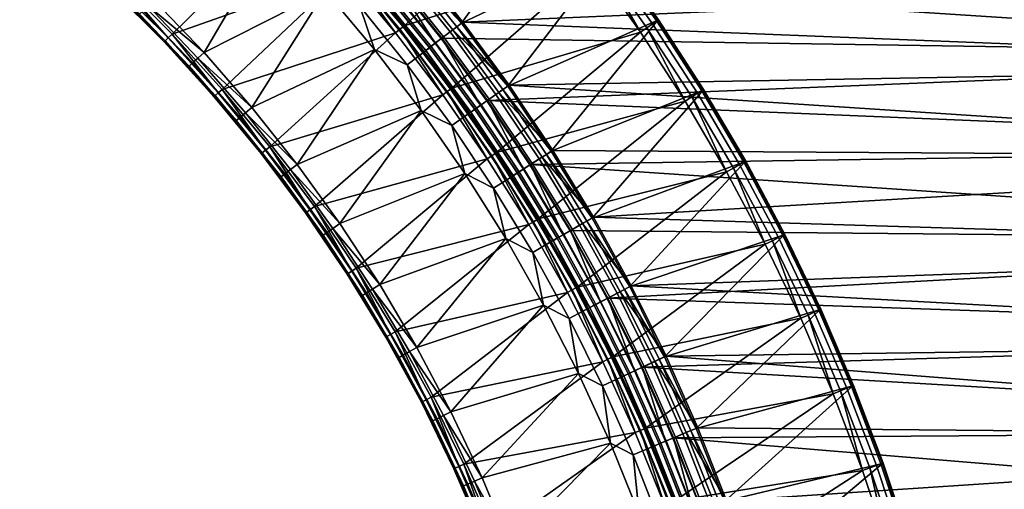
# Model space of a CAD drawing. Header units: inches. Extents: x 0 to 63.6, y -63.6 to 0.
# Tile 334 of 475: x 22.5 to 44.9, y -49.2 to -38.5. Entities that reach past the tile are written whole.
import ezdxf

# ---------------------------------------------------------------- set-up
doc = ezdxf.new("R2010")
doc.units = ezdxf.units.IN
doc.header["$LTSCALE"] = 0.03937
doc.header["$MEASUREMENT"] = 0
for name, color, linetype in [('A-FURN-3-ST', 151, 'Continuous'), ('A-FURN-3-ST-BK', 151, 'Continuous'), ('A-FURN-3-ST-SEAM', 250, 'Continuous')]:
    doc.layers.add(name, color=color, linetype=linetype)

msp = doc.modelspace()

# ---------------------------------------------------------------- meshes
at = {"layer": 'A-FURN-3-ST'}
mesh = msp.add_polyface(dxfattribs=at)
corners = [(34.111, -41.826, 5), (33.95, -41.929, 5.038), (33.135, -40.37, 5), (32.979, -40.48, 5.038), (32.097, -38.958, 5), (31.946, -39.075, 5.038), (30.999, -37.592, 5), (30.852, -37.715, 5.038), (29.843, -36.275, 5), (30.101, -37.313, 5.5), (30.645, -37.889, 5.309), (31.243, -38.679, 5.5), (31.731, -39.24, 5.309), (32.323, -40.094, 5.5), (32.757, -40.636, 5.309), (33.339, -41.556, 5.5), (33.722, -42.075, 5.309), (33.813, -42.016, 5.146), (32.846, -40.573, 5.146), (31.817, -39.174, 5.146), (30.728, -37.82, 5.146), (34.289, -43.062, 16.9), (33.339, -41.556, 16.9), (32.323, -40.094, 16.9), (31.243, -38.679, 16.9), (30.101, -37.313, 16.9), (34.377, -41.657, 17.963), (34.617, -41.504, 18), (33.394, -40.19, 17.963), (33.627, -40.026, 18), (32.348, -38.766, 17.963), (32.573, -38.593, 18), (31.241, -37.39, 17.963), (31.459, -37.206, 18), (30.075, -36.062, 17.963), (30.285, -35.87, 18), (29.88, -36.241, 17.853), (31.038, -37.56, 17.853), (32.137, -38.928, 17.853), (33.177, -40.342, 17.853), (34.154, -41.8, 17.853), (29.712, -36.395, 17.678), (30.863, -37.707, 17.678), (31.957, -39.067, 17.678), (32.99, -40.473, 17.678), (33.962, -41.923, 17.678), (30.645, -37.89, 17.185), (31.731, -39.24, 17.185), (32.757, -40.637, 17.185), (33.722, -42.076, 17.185), (33.815, -42.017, 17.45), (32.847, -40.574, 17.45), (31.818, -39.173, 17.45), (30.729, -37.819, 17.45), (56.841, -37.556, 18), (45.765, -21.016, 18), (29.055, -34.585, 18), (58.285, -39.362, 5), (57.387, -37.307, 5), (56.415, -35.286, 5), (28.63, -35.009, 5), (43.033, -17.436, 5), (27.365, -33.797, 5)]
mesh.append_faces([[corners[k] for k in face] for face in [(0, 1, 2), (2, 1, 3), (2, 3, 4), (4, 3, 5), (4, 5, 6), (6, 5, 7), (6, 7, 8), (9, 10, 11), (11, 10, 12), (11, 12, 13), (13, 12, 14), (13, 14, 15), (15, 14, 16), (17, 16, 14, 18), (18, 14, 12, 19), (19, 12, 10, 20), (1, 17, 18, 3), (3, 18, 19, 5), (5, 19, 20, 7), (15, 21, 22), (15, 22, 13), (13, 22, 23), (13, 23, 11), (11, 23, 24), (11, 24, 9), (9, 24, 25), (26, 27, 28), (28, 27, 29), (28, 29, 30), (30, 29, 31), (30, 31, 32), (32, 31, 33), (32, 33, 34), (34, 33, 35), (34, 36, 37, 32), (32, 37, 38, 30), (30, 38, 39, 28), (28, 39, 40, 26), (36, 41, 42, 37), (37, 42, 43, 38), (38, 43, 44, 39), (39, 44, 45, 40), (46, 25, 24), (46, 24, 47), (47, 24, 23), (47, 23, 48), (48, 23, 22), (48, 22, 49), (50, 45, 44, 51), (51, 44, 43, 52), (52, 43, 42, 53), (49, 50, 51, 48), (48, 51, 52, 47), (47, 52, 53, 46), (31, 54, 33), (33, 54, 35), (35, 55, 56), (57, 4, 6), (58, 6, 8), (59, 8, 60), (61, 60, 62)]])
mesh = msp.add_polyface(dxfattribs=at)
corners = [(34.617, -41.504, 18), (58.549, -41.657, 18), (33.627, -40.026, 18), (57.731, -39.591, 18), (32.573, -38.593, 18), (56.841, -37.556, 18), (30.285, -35.87, 18), (55.879, -35.554, 18), (54.846, -33.588, 18), (53.744, -31.659, 18), (52.575, -29.771, 18), (51.339, -27.925, 18), (50.038, -26.125, 18), (48.675, -24.371, 18), (56.146, -33.679, 5.5), (55.778, -33.079, 5.309), (55.072, -31.747, 5.5), (54.657, -31.117, 5.309), (53.931, -29.854, 5.5), (53.468, -29.196, 5.309), (52.725, -28.002, 5.5), (55.683, -33.131, 5.146), (54.564, -31.172, 5.146), (53.377, -29.255, 5.146), (53.08, -29.446, 5), (51.989, -27.474, 5.038), (53.24, -29.343, 5.038), (54.26, -31.353, 5), (54.425, -31.255, 5.038), (55.373, -33.3, 5), (55.541, -33.208, 5.038), (56.146, -33.679, 16.9), (55.072, -31.747, 16.9), (53.931, -29.854, 16.9), (52.725, -28.002, 16.9), (56.133, -35.427, 17.963), (55.096, -33.451, 17.963), (53.989, -31.514, 17.963), (52.814, -29.617, 17.963), (51.573, -27.763, 17.963), (56.37, -35.308, 17.853), (55.329, -33.324, 17.853), (55.778, -33.078, 17.185), (54.658, -31.117, 17.185), (54.563, -31.173, 17.45), (55.682, -33.131, 17.45), (54.413, -31.262, 17.678), (55.529, -33.215, 17.678), (54.217, -31.378, 17.853), (53.468, -29.196, 17.185), (53.376, -29.255, 17.45), (53.229, -29.35, 17.678), (53.037, -29.473, 17.853), (51.791, -27.611, 17.853), (59.111, -41.447, 5), (33.135, -40.37, 5), (58.285, -39.362, 5), (32.097, -38.958, 5), (30.999, -37.592, 5), (57.387, -37.307, 5), (29.843, -36.275, 5), (56.415, -35.286, 5), (28.63, -35.009, 5), (51.832, -27.583, 5), (50.519, -25.765, 5)]
mesh.append_faces([[corners[k] for k in face] for face in [(0, 1, 2), (2, 1, 3), (2, 3, 4), (4, 3, 5), (6, 5, 7), (6, 7, 8), (8, 9, 6), (6, 9, 10), (6, 10, 11), (11, 12, 6), (6, 12, 13), (14, 15, 16), (16, 15, 17), (16, 17, 18), (18, 17, 19), (18, 19, 20), (15, 21, 22, 17), (17, 22, 23, 19), (24, 25, 26), (24, 26, 27), (27, 26, 28), (27, 28, 29), (29, 28, 30), (21, 30, 28, 22), (22, 28, 26, 23), (31, 16, 32), (32, 16, 18), (32, 18, 33), (33, 18, 20), (33, 20, 34), (7, 35, 36), (7, 36, 8), (8, 36, 37), (8, 37, 9), (9, 37, 38), (9, 38, 10), (10, 38, 39), (40, 41, 36, 35), (31, 32, 42), (42, 32, 43), (42, 43, 44, 45), (45, 44, 46, 47), (47, 46, 48, 41), (41, 48, 37, 36), (32, 33, 43), (43, 33, 49), (43, 49, 50, 44), (44, 50, 51, 46), (46, 51, 52, 48), (48, 52, 38, 37), (33, 34, 49), (52, 53, 39, 38), (54, 55, 56), (56, 55, 57), (56, 58, 59), (59, 60, 61), (61, 62, 29), (29, 62, 27), (27, 62, 24), (24, 62, 63), (63, 62, 64)]])
mesh = msp.add_polyface(dxfattribs=at)
corners = [(39.646, -52.844, 18), (61.874, -54.537, 18), (61.511, -52.345, 18), (39.142, -51.138, 18), (61.071, -50.168, 18), (38.564, -49.456, 18), (60.555, -48.008, 18), (37.914, -47.8, 18), (37.193, -46.174, 18), (59.961, -45.868, 18), (36.402, -44.58, 18), (59.292, -43.75, 18), (35.543, -43.023, 18), (58.549, -41.657, 18), (34.617, -41.504, 18), (60.478, -43.831, 5.5), (60.98, -45.568, 5.309), (60.3, -43.414, 5.309), (59.754, -41.743, 5.5), (59.543, -41.285, 5.309), (60.876, -45.598, 5.146), (60.197, -43.448, 5.146), (59.442, -41.323, 5.146), (59.111, -41.447, 5), (59.29, -41.38, 5.038), (59.862, -43.56, 5), (60.043, -43.499, 5.038), (60.537, -45.699, 5), (60.72, -45.644, 5.038), (61.136, -47.86, 5), (61.13, -45.943, 16.9), (60.478, -43.831, 16.9), (59.754, -41.743, 16.9), (60.83, -47.937, 17.963), (60.234, -45.787, 17.963), (59.562, -43.659, 17.963), (58.815, -41.557, 17.963), (61.087, -47.871, 17.853), (60.489, -45.712, 17.853), (60.981, -45.567, 17.185), (60.3, -43.413, 17.185), (60.196, -43.448, 17.45), (60.875, -45.598, 17.45), (60.03, -43.503, 17.678), (60.707, -45.648, 17.678), (59.814, -43.575, 17.853), (59.544, -41.285, 17.185), (59.441, -41.323, 17.45), (59.277, -41.384, 17.678), (59.064, -41.464, 17.853), (62.468, -54.451, 5), (39.066, -52.999, 5), (62.102, -52.239, 5), (38.569, -51.319, 5), (61.658, -50.041, 5), (38, -49.661, 5), (37.36, -48.029, 5), (36.649, -46.427, 5), (35.87, -44.857, 5), (35.023, -43.323, 5), (34.111, -41.826, 5), (33.135, -40.37, 5)]
mesh.append_faces([[corners[k] for k in face] for face in [(0, 1, 2), (0, 2, 3), (3, 2, 4), (3, 4, 5), (5, 4, 6), (5, 6, 7), (7, 6, 8), (8, 6, 9), (8, 9, 10), (10, 9, 11), (10, 11, 12), (12, 11, 13), (12, 13, 14), (15, 16, 17), (15, 17, 18), (18, 17, 19), (16, 20, 21, 17), (17, 21, 22, 19), (23, 24, 25), (25, 24, 26), (25, 26, 27), (27, 26, 28), (27, 28, 29), (20, 28, 26, 21), (21, 26, 24, 22), (30, 15, 31), (31, 15, 18), (31, 18, 32), (4, 33, 6), (6, 33, 34), (6, 34, 9), (9, 34, 35), (9, 35, 11), (11, 35, 36), (11, 36, 13), (37, 38, 34, 33), (39, 31, 40), (39, 40, 41, 42), (42, 41, 43, 44), (44, 43, 45, 38), (38, 45, 35, 34), (31, 32, 40), (40, 32, 46), (40, 46, 47, 41), (41, 47, 48, 43), (43, 48, 49, 45), (45, 49, 36, 35), (50, 51, 52), (52, 51, 53), (52, 53, 54), (54, 53, 55), (54, 55, 56), (54, 56, 29), (29, 56, 57), (29, 57, 27), (27, 57, 58), (27, 58, 25), (25, 58, 59), (25, 59, 60), (25, 60, 23), (23, 60, 61)]])
mesh = msp.add_polyface(dxfattribs=at)
corners = [(37.36, -48.029, 5), (37.183, -48.103, 5.038), (36.649, -46.427, 5), (36.476, -46.509, 5.038), (35.87, -44.857, 5), (35.7, -44.946, 5.038), (35.023, -43.323, 5), (34.858, -43.419, 5.038), (34.111, -41.826, 5), (33.95, -41.929, 5.038), (33.339, -41.556, 5.5), (33.722, -42.075, 5.309), (34.289, -43.062, 5.5), (34.624, -43.554, 5.309), (35.171, -44.609, 5.5), (35.46, -45.072, 5.309), (35.983, -46.193, 5.5), (36.231, -46.624, 5.309), (36.724, -47.812, 5.5), (37.033, -48.166, 5.146), (36.933, -48.208, 5.309), (36.329, -46.578, 5.146), (35.557, -45.021, 5.146), (34.717, -43.5, 5.146), (33.813, -42.016, 5.146), (36.724, -47.812, 16.9), (35.983, -46.193, 16.9), (35.171, -44.609, 16.9), (34.289, -43.062, 16.9), (37.651, -47.91, 17.963), (37.914, -47.8, 18), (36.935, -46.295, 17.963), (37.193, -46.174, 18), (36.15, -44.712, 17.963), (36.402, -44.58, 18), (35.297, -43.166, 17.963), (35.543, -43.023, 18), (34.377, -41.657, 17.963), (34.617, -41.504, 18), (34.154, -41.8, 17.853), (35.067, -43.299, 17.853), (35.915, -44.835, 17.853), (36.695, -46.408, 17.853), (37.406, -48.012, 17.853), (33.962, -41.923, 17.678), (34.87, -43.413, 17.678), (35.713, -44.941, 17.678), (36.489, -46.504, 17.678), (37.196, -48.1, 17.678), (33.722, -42.076, 17.185), (33.339, -41.556, 16.9), (34.624, -43.556, 17.185), (35.461, -45.073, 17.185), (36.231, -46.625, 17.185), (37.035, -48.167, 17.45), (36.33, -46.579, 17.45), (35.558, -45.022, 17.45), (34.719, -43.501, 17.45), (33.815, -42.017, 17.45), (36.933, -48.209, 17.185)]
mesh.append_faces([[corners[k] for k in face] for face in [(0, 1, 2), (2, 1, 3), (2, 3, 4), (4, 3, 5), (4, 5, 6), (6, 5, 7), (6, 7, 8), (8, 7, 9), (10, 11, 12), (12, 11, 13), (12, 13, 14), (14, 13, 15), (14, 15, 16), (16, 15, 17), (16, 17, 18), (19, 20, 17, 21), (21, 17, 15, 22), (22, 15, 13, 23), (23, 13, 11, 24), (1, 19, 21, 3), (3, 21, 22, 5), (5, 22, 23, 7), (7, 23, 24, 9), (18, 25, 16), (16, 25, 26), (16, 26, 14), (14, 26, 27), (14, 27, 12), (12, 27, 28), (12, 28, 10), (29, 30, 31), (31, 30, 32), (31, 32, 33), (33, 32, 34), (33, 34, 35), (35, 34, 36), (35, 36, 37), (37, 36, 38), (37, 39, 40, 35), (35, 40, 41, 33), (33, 41, 42, 31), (31, 42, 43, 29), (39, 44, 45, 40), (40, 45, 46, 41), (41, 46, 47, 42), (42, 47, 48, 43), (49, 50, 28), (49, 28, 51), (51, 28, 27), (51, 27, 52), (52, 27, 26), (52, 26, 53), (53, 26, 25), (54, 48, 47, 55), (55, 47, 46, 56), (56, 46, 45, 57), (57, 45, 44, 58), (59, 54, 55, 53), (53, 55, 56, 52), (52, 56, 57, 51), (51, 57, 58, 49)]])
mesh = msp.add_polyface(dxfattribs=at)
corners = [(39.066, -52.999, 5), (39.304, -54.742, 5.038), (38.882, -53.05, 5.038), (38.569, -51.319, 5), (38.387, -51.377, 5.038), (38, -49.661, 5), (37.82, -49.727, 5.038), (37.36, -48.029, 5), (37.183, -48.103, 5.038), (36.724, -47.812, 5.5), (36.231, -46.624, 5.309), (36.933, -48.208, 5.309), (37.392, -49.462, 5.5), (37.567, -49.82, 5.309), (37.986, -51.14, 5.5), (38.129, -51.459, 5.309), (38.505, -52.844, 5.5), (38.621, -53.121, 5.309), (38.947, -54.568, 5.5), (39.146, -54.778, 5.146), (39.04, -54.802, 5.309), (38.725, -53.092, 5.146), (38.233, -51.426, 5.146), (37.668, -49.783, 5.146), (37.033, -48.166, 5.146), (38.947, -54.568, 16.9), (38.505, -52.844, 16.9), (37.986, -51.14, 16.9), (37.392, -49.462, 16.9), (36.724, -47.812, 16.9), (39.371, -52.919, 17.963), (40.076, -54.57, 18), (39.646, -52.844, 18), (38.87, -51.225, 17.963), (39.142, -51.138, 18), (38.297, -49.554, 17.963), (38.564, -49.456, 18), (37.651, -47.91, 17.963), (37.914, -47.8, 18), (37.406, -48.012, 17.853), (38.048, -49.646, 17.853), (38.618, -51.305, 17.853), (39.115, -52.988, 17.853), (39.54, -54.691, 17.853), (39.798, -54.633, 17.963), (37.196, -48.1, 17.678), (37.834, -49.724, 17.678), (38.401, -51.375, 17.678), (38.896, -53.048, 17.678), (39.318, -54.742, 17.678), (36.231, -46.625, 17.185), (36.933, -48.209, 17.185), (37.567, -49.822, 17.185), (38.129, -51.461, 17.185), (38.621, -53.123, 17.185), (39.147, -54.78, 17.45), (38.727, -53.094, 17.45), (38.234, -51.428, 17.45), (37.67, -49.785, 17.45), (37.035, -48.167, 17.45), (39.04, -54.805, 17.185)]
mesh.append_faces([[corners[k] for k in face] for face in [(0, 1, 2), (0, 2, 3), (3, 2, 4), (3, 4, 5), (5, 4, 6), (5, 6, 7), (7, 6, 8), (9, 10, 11), (9, 11, 12), (12, 11, 13), (12, 13, 14), (14, 13, 15), (14, 15, 16), (16, 15, 17), (16, 17, 18), (19, 20, 17, 21), (21, 17, 15, 22), (22, 15, 13, 23), (23, 13, 11, 24), (1, 19, 21, 2), (2, 21, 22, 4), (4, 22, 23, 6), (6, 23, 24, 8), (16, 25, 26), (16, 26, 14), (14, 26, 27), (14, 27, 12), (12, 27, 28), (12, 28, 9), (9, 28, 29), (30, 31, 32), (30, 32, 33), (33, 32, 34), (33, 34, 35), (35, 34, 36), (35, 36, 37), (37, 36, 38), (37, 39, 40, 35), (35, 40, 41, 33), (33, 41, 42, 30), (30, 42, 43, 44), (39, 45, 46, 40), (40, 46, 47, 41), (41, 47, 48, 42), (42, 48, 49, 43), (50, 29, 51), (51, 29, 28), (51, 28, 52), (52, 28, 27), (52, 27, 53), (53, 27, 26), (53, 26, 54), (54, 26, 25), (55, 49, 48, 56), (56, 48, 47, 57), (57, 47, 46, 58), (58, 46, 45, 59), (60, 55, 56, 54), (54, 56, 57, 53), (53, 57, 58, 52), (52, 58, 59, 51)]])
at = {"layer": 'A-FURN-3-ST-BK'}
mesh = msp.add_polyface(dxfattribs=at)
corners = [(28.719, -36.172, 5), (25.969, -38.867, 5), (24.772, -37.67, 5), (27.468, -34.921, 5), (26.162, -33.727, 5), (23.52, -36.531, 5), (25.879, -38.954, 5.033), (24.686, -37.761, 5.033), (23.438, -36.625, 5.033), (25.813, -39.017, 5.125), (24.623, -37.827, 5.125), (23.378, -36.694, 5.125), (25.788, -39.04, 5.25), (24.6, -37.851, 5.25), (23.356, -36.72, 5.25), (25.419, -38.22, 32.962), (26.698, -39.282, 33), (25.555, -38.085, 33), (24.229, -37.083, 32.962), (24.358, -36.942, 33), (22.988, -36.002, 32.962), (22.884, -36.127, 32.854), (24.12, -37.203, 32.854), (25.305, -38.335, 32.854), (24.047, -37.283, 32.691), (25.228, -38.412, 32.691), (23.356, -36.72, 32.5), (24.6, -37.851, 32.5), (25.788, -39.04, 32.5), (29.452, -37.88, 33), (28.276, -36.595, 33), (27.045, -35.363, 33), (25.76, -34.188, 33), (23.11, -35.855, 33), (27.927, -35.712, 32.966)]
mesh.append_faces([[corners[k] for k in face] for face in [(0, 1, 2), (0, 2, 3), (4, 2, 5), (1, 6, 2), (2, 6, 7), (2, 7, 5), (5, 7, 8), (6, 9, 10, 7), (7, 10, 11, 8), (9, 12, 10), (10, 12, 13), (10, 13, 11), (11, 13, 14), (15, 16, 17), (15, 17, 18), (18, 17, 19), (18, 19, 20), (20, 21, 22, 18), (18, 22, 23, 15), (22, 24, 25, 23), (24, 26, 27), (24, 27, 25), (25, 27, 28), (16, 29, 30), (16, 30, 17), (17, 30, 31), (17, 31, 19), (19, 31, 32), (19, 32, 33), (30, 34, 31), (13, 28, 27), (13, 27, 14), (14, 27, 26)]])
mesh = msp.add_polyface(dxfattribs=at)
corners = [(37.008, -38.553, 18.636), (38.046, -40.126, 18.453), (37.022, -38.543, 18.453), (35.918, -37.016, 18.636), (35.931, -37.006, 18.453), (34.764, -35.526, 18.636), (35.531, -37.302, 18), (34.53, -35.715, 18.034), (35.676, -37.195, 18.034), (36.609, -38.823, 18), (36.759, -38.721, 18.034), (37.623, -40.387, 18), (37.909, -40.21, 18.13), (37.776, -40.292, 18.034), (36.888, -38.634, 18.13), (35.802, -37.102, 18.13), (34.652, -35.617, 18.13), (38.003, -40.152, 18.277), (36.98, -38.572, 18.277), (35.891, -37.036, 18.277), (32.323, -40.094, 18), (31.243, -38.678, 18), (34.39, -35.828, 18), (30.101, -37.313, 18), (32.323, -40.094, 5.25), (31.243, -38.678, 5.25), (32.296, -40.113, 5.125), (31.217, -38.699, 5.125), (32.222, -40.167, 5.033), (31.145, -38.756, 5.033), (33.487, -40.124, 31.89), (32.438, -38.697, 31.89), (32.284, -38.815, 32.204), (33.328, -40.236, 32.204), (32.086, -38.967, 32.477), (33.124, -40.378, 32.477), (33.596, -40.048, 31.545), (32.543, -38.616, 31.545), (31.328, -37.316, 31.89), (31.179, -37.441, 32.204), (30.989, -37.601, 32.477), (31.43, -37.231, 31.545)]
mesh.append_faces([[corners[k] for k in face] for face in [(0, 1, 2), (0, 2, 3), (3, 2, 4), (3, 4, 5), (6, 7, 8), (6, 8, 9), (9, 8, 10), (9, 10, 11), (12, 13, 10, 14), (14, 10, 8, 15), (15, 8, 7, 16), (17, 12, 14, 18), (18, 14, 15, 19), (1, 17, 18, 2), (2, 18, 19, 4), (9, 20, 6), (6, 20, 21), (6, 21, 22), (22, 21, 23), (21, 24, 25), (25, 26, 27), (26, 28, 29, 27), (30, 31, 32, 33), (33, 32, 34, 35), (36, 37, 31), (31, 37, 38), (31, 38, 39, 32), (32, 39, 40, 34), (37, 41, 38), (36, 0, 3), (36, 3, 37), (37, 3, 5), (37, 5, 41)]])
mesh = msp.add_polyface(dxfattribs=at)
corners = [(31.243, -38.678, 18), (31.243, -38.678, 5.25), (30.101, -37.313, 18), (30.101, -37.313, 5.25), (28.899, -35.999, 18), (28.899, -35.999, 5.25), (31.217, -38.699, 5.125), (30.076, -37.335, 5.125), (28.875, -36.022, 5.125), (31.145, -38.756, 5.033), (30.007, -37.395, 5.033), (28.809, -36.085, 5.033), (32.121, -40.241, 5), (31.047, -38.834, 5), (29.913, -37.477, 5), (28.719, -36.172, 5), (27.109, -40.12, 5), (25.969, -38.867, 5), (27.785, -40.529, 33), (30.569, -39.216, 33), (29.452, -37.88, 33), (31.309, -39.564, 32.966), (30.238, -38.232, 32.966), (29.11, -36.947, 32.966), (28.276, -36.595, 33), (27.927, -35.712, 32.966), (32.086, -38.967, 32.477), (30.989, -37.601, 32.477), (30.763, -37.791, 32.7), (31.853, -39.146, 32.7), (30.51, -38.003, 32.865), (31.591, -39.348, 32.865), (31.328, -37.316, 31.89), (31.43, -37.231, 31.545), (30.159, -35.985, 31.89), (30.016, -36.116, 32.204), (31.179, -37.441, 32.204), (29.833, -36.284, 32.477), (29.615, -36.483, 32.7), (29.372, -36.707, 32.865), (30.257, -35.895, 31.545)]
mesh.append_faces([[corners[k] for k in face] for face in [(0, 1, 2), (2, 1, 3), (2, 3, 4), (4, 3, 5), (1, 6, 3), (3, 6, 7), (3, 7, 5), (5, 7, 8), (6, 9, 10, 7), (7, 10, 11, 8), (9, 12, 13), (9, 13, 10), (10, 13, 14), (10, 14, 11), (11, 14, 15), (13, 16, 14), (14, 17, 15), (18, 19, 20), (19, 21, 22), (19, 22, 20), (20, 22, 23), (20, 23, 24), (24, 23, 25), (26, 27, 28, 29), (29, 28, 30, 31), (31, 30, 22, 21), (32, 33, 34), (32, 34, 35, 36), (36, 35, 37, 27), (27, 37, 38, 28), (28, 38, 39, 30), (30, 39, 23, 22), (33, 40, 34)]])
mesh = msp.add_polyface(dxfattribs=at)
corners = [(29.913, -37.477, 5), (27.109, -40.12, 5), (25.969, -38.867, 5), (28.188, -41.424, 5), (28.09, -41.502, 5.033), (27.014, -40.202, 5.033), (25.879, -38.954, 5.033), (28.018, -41.558, 5.125), (26.945, -40.262, 5.125), (25.813, -39.017, 5.125), (27.991, -41.579, 5.25), (26.92, -40.284, 5.25), (25.788, -39.04, 5.25), (27.638, -40.652, 32.962), (28.813, -41.825, 33), (27.785, -40.529, 33), (26.556, -39.411, 32.962), (26.698, -39.282, 33), (25.419, -38.22, 32.962), (25.305, -38.335, 32.854), (26.436, -39.52, 32.854), (27.513, -40.755, 32.854), (28.532, -42.039, 32.854), (28.661, -41.941, 32.962), (25.228, -38.412, 32.691), (26.356, -39.593, 32.691), (27.429, -40.825, 32.691), (28.445, -42.104, 32.691), (25.788, -39.04, 32.5), (26.92, -40.284, 32.5), (27.991, -41.579, 32.5), (29.452, -37.88, 33), (24.6, -37.851, 5.25)]
mesh.append_faces([[corners[k] for k in face] for face in [(0, 1, 2), (3, 4, 1), (1, 4, 5), (1, 5, 2), (2, 5, 6), (4, 7, 8, 5), (5, 8, 9, 6), (7, 10, 8), (8, 10, 11), (8, 11, 9), (9, 11, 12), (13, 14, 15), (13, 15, 16), (16, 15, 17), (16, 17, 18), (18, 19, 20, 16), (16, 20, 21, 13), (13, 21, 22, 23), (19, 24, 25, 20), (20, 25, 26, 21), (21, 26, 27, 22), (24, 28, 25), (25, 28, 29), (25, 29, 26), (26, 29, 30), (26, 30, 27), (15, 31, 17), (10, 30, 11), (11, 30, 29), (11, 29, 12), (12, 29, 28), (12, 28, 32)]])
mesh = msp.add_polyface(dxfattribs=at)
corners = [(33.339, -41.555, 18), (33.339, -41.555, 5.25), (32.323, -40.094, 18), (32.323, -40.094, 5.25), (31.243, -38.678, 18), (34.26, -43.078, 5.125), (33.311, -41.574, 5.125), (32.296, -40.113, 5.125), (31.243, -38.678, 5.25), (33.234, -41.625, 5.033), (32.222, -40.167, 5.033), (34.074, -43.19, 5), (33.13, -41.694, 5), (32.121, -40.241, 5), (31.145, -38.756, 5.033), (34.95, -44.727, 5), (31.04, -45.623, 5), (30.155, -44.179, 5), (29.204, -42.778, 5), (28.188, -41.424, 5), (31.047, -38.834, 5), (30.688, -44.552, 33), (33.549, -43.504, 33), (32.619, -42.031, 33), (29.782, -43.167, 33), (31.625, -40.601, 33), (33.274, -42.362, 32.966), (32.322, -40.942, 32.966), (31.309, -39.564, 32.966), (30.569, -39.216, 33), (34.1, -41.834, 32.477), (33.124, -40.378, 32.477), (32.883, -40.548, 32.7), (33.852, -41.993, 32.7), (32.613, -40.738, 32.865), (33.573, -42.171, 32.865), (33.487, -40.124, 31.89), (33.596, -40.048, 31.545), (32.438, -38.697, 31.89), (32.086, -38.967, 32.477), (31.853, -39.146, 32.7), (31.591, -39.348, 32.865)]
mesh.append_faces([[corners[k] for k in face] for face in [(0, 1, 2), (2, 1, 3), (2, 3, 4), (1, 5, 6), (1, 6, 3), (3, 6, 7), (3, 7, 8), (6, 9, 10, 7), (9, 11, 12), (9, 12, 10), (10, 12, 13), (10, 13, 14), (15, 16, 11), (11, 16, 17), (11, 17, 12), (12, 17, 18), (12, 18, 13), (13, 19, 20), (21, 22, 23), (21, 23, 24), (24, 23, 25), (22, 26, 23), (23, 26, 27), (23, 27, 25), (25, 27, 28), (25, 28, 29), (30, 31, 32, 33), (33, 32, 34, 35), (35, 34, 27, 26), (36, 37, 38), (31, 39, 40, 32), (32, 40, 41, 34), (34, 41, 28, 27)]])
mesh = msp.add_polyface(dxfattribs=at)
corners = [(37.623, -40.387, 18), (34.288, -43.061, 18), (33.339, -41.555, 18), (36.609, -38.823, 18), (32.323, -40.094, 18), (35.17, -44.608, 18), (35.17, -44.608, 5.25), (34.288, -43.061, 5.25), (33.339, -41.555, 5.25), (35.141, -44.623, 5.125), (34.26, -43.078, 5.125), (35.06, -44.667, 5.033), (34.181, -43.125, 5.033), (33.234, -41.625, 5.033), (33.311, -41.574, 5.125), (34.95, -44.727, 5), (34.074, -43.19, 5), (34.411, -45.017, 33), (34.164, -43.822, 32.966), (33.549, -43.504, 33), (33.274, -42.362, 32.966), (36.25, -44.659, 31.89), (35.395, -43.108, 31.89), (35.227, -43.205, 32.204), (36.078, -44.749, 32.204), (35.012, -43.33, 32.477), (35.858, -44.864, 32.477), (34.757, -43.478, 32.7), (35.597, -45.001, 32.7), (34.471, -43.644, 32.865), (35.304, -45.154, 32.865), (34.989, -45.319, 32.966), (35.51, -43.041, 31.545), (34.473, -41.595, 31.89), (34.309, -41.7, 32.204), (34.1, -41.834, 32.477), (33.852, -41.993, 32.7), (33.573, -42.171, 32.865), (34.585, -41.524, 31.545), (33.487, -40.124, 31.89), (33.328, -40.236, 32.204), (33.124, -40.378, 32.477), (33.596, -40.048, 31.545), (37.008, -38.553, 18.636)]
mesh.append_faces([[corners[k] for k in face] for face in [(0, 1, 2), (3, 2, 4), (5, 6, 1), (1, 6, 7), (1, 7, 2), (2, 7, 8), (6, 9, 7), (7, 9, 10), (7, 10, 8), (9, 11, 12, 10), (10, 12, 13, 14), (11, 15, 12), (12, 15, 16), (12, 16, 13), (17, 18, 19), (19, 18, 20), (21, 22, 23, 24), (24, 23, 25, 26), (26, 25, 27, 28), (28, 27, 29, 30), (30, 29, 18, 31), (22, 32, 33), (22, 33, 34, 23), (23, 34, 35, 25), (25, 35, 36, 27), (27, 36, 37, 29), (29, 37, 20, 18), (32, 38, 33), (33, 38, 39), (33, 39, 40, 34), (34, 40, 41, 35), (38, 42, 39), (38, 43, 42)]])
mesh = msp.add_polyface(dxfattribs=at)
corners = [(40.693, -45.119, 18.636), (40.708, -45.112, 18.453), (39.876, -43.42, 18.636), (39.891, -43.413, 18.453), (38.989, -41.758, 18.636), (39.003, -41.75, 18.453), (38.032, -40.135, 18.636), (38.046, -40.126, 18.453), (37.008, -38.553, 18.636), (37.623, -40.387, 18), (36.759, -38.721, 18.034), (37.776, -40.292, 18.034), (38.569, -41.993, 18), (38.726, -41.905, 18.034), (39.447, -43.637, 18), (39.608, -43.556, 18.034), (40.255, -45.317, 18), (40.561, -45.178, 18.13), (40.419, -45.243, 18.034), (39.747, -43.485, 18.13), (38.863, -41.828, 18.13), (37.909, -40.21, 18.13), (40.662, -45.132, 18.277), (39.846, -43.435, 18.277), (38.959, -41.774, 18.277), (38.003, -40.152, 18.277), (35.17, -44.608, 18), (34.288, -43.061, 18), (33.339, -41.555, 18), (36.609, -38.823, 18), (36.25, -44.659, 31.89), (36.368, -44.597, 31.545), (35.395, -43.108, 31.89), (35.51, -43.041, 31.545), (34.585, -41.524, 31.545)]
mesh.append_faces([[corners[k] for k in face] for face in [(0, 1, 2), (2, 1, 3), (2, 3, 4), (4, 3, 5), (4, 5, 6), (6, 5, 7), (6, 7, 8), (9, 10, 11), (9, 11, 12), (12, 11, 13), (12, 13, 14), (14, 13, 15), (14, 15, 16), (17, 18, 15, 19), (19, 15, 13, 20), (20, 13, 11, 21), (22, 17, 19, 23), (23, 19, 20, 24), (24, 20, 21, 25), (1, 22, 23, 3), (3, 23, 24, 5), (5, 24, 25, 7), (14, 26, 12), (12, 26, 27), (12, 27, 9), (9, 28, 29), (30, 31, 32), (31, 33, 32), (31, 2, 4), (31, 4, 33), (33, 4, 6), (33, 6, 34), (34, 6, 8)]])
mesh = msp.add_polyface(dxfattribs=at)
corners = [(32.121, -40.241, 5), (29.204, -42.778, 5), (28.188, -41.424, 5), (31.047, -38.834, 5), (27.109, -40.12, 5), (30.155, -44.179, 5), (30.05, -44.247, 5.033), (29.102, -42.851, 5.033), (28.09, -41.502, 5.033), (29.973, -44.296, 5.125), (29.028, -42.904, 5.125), (28.018, -41.558, 5.125), (29.945, -44.314, 5.25), (29.001, -42.924, 5.25), (27.991, -41.579, 5.25), (30.525, -44.653, 32.962), (30.688, -44.552, 33), (29.624, -43.276, 32.962), (29.782, -43.167, 33), (28.661, -41.941, 32.962), (28.813, -41.825, 33), (27.638, -40.652, 32.962), (28.532, -42.039, 32.854), (29.49, -43.368, 32.854), (30.388, -44.739, 32.854), (28.445, -42.104, 32.691), (29.401, -43.429, 32.691), (30.295, -44.796, 32.691), (27.991, -41.579, 32.5), (29.001, -42.924, 32.5), (29.945, -44.314, 32.5), (31.625, -40.601, 33), (30.569, -39.216, 33), (27.785, -40.529, 33)]
mesh.append_faces([[corners[k] for k in face] for face in [(0, 1, 2), (3, 2, 4), (5, 6, 1), (1, 6, 7), (1, 7, 2), (2, 7, 8), (6, 9, 10, 7), (7, 10, 11, 8), (9, 12, 10), (10, 12, 13), (10, 13, 11), (11, 13, 14), (15, 16, 17), (17, 16, 18), (17, 18, 19), (19, 18, 20), (19, 20, 21), (19, 22, 23, 17), (17, 23, 24, 15), (22, 25, 26, 23), (23, 26, 27, 24), (25, 28, 29), (25, 29, 26), (26, 29, 30), (26, 30, 27), (18, 31, 20), (20, 31, 32), (20, 32, 33), (12, 30, 13), (13, 30, 29), (13, 29, 14), (14, 29, 28)]])
mesh = msp.add_polyface(dxfattribs=at)
corners = [(31.855, -47.107, 5), (32.485, -48.68, 5.033), (31.744, -47.164, 5.033), (31.04, -45.623, 5), (30.931, -45.685, 5.033), (30.155, -44.179, 5), (30.05, -44.247, 5.033), (32.402, -48.718, 5.125), (31.663, -47.206, 5.125), (30.852, -45.731, 5.125), (29.973, -44.296, 5.125), (32.372, -48.732, 5.25), (31.633, -47.222, 5.25), (30.823, -45.748, 5.25), (29.945, -44.314, 5.25), (32.134, -47.524, 32.962), (33.013, -48.935, 33), (32.305, -47.439, 33), (31.362, -46.07, 32.962), (31.529, -45.977, 33), (30.525, -44.653, 32.962), (30.688, -44.552, 33), (30.388, -44.739, 32.854), (31.221, -46.15, 32.854), (31.989, -47.597, 32.854), (30.295, -44.796, 32.691), (31.126, -46.203, 32.691), (31.892, -47.646, 32.691), (29.945, -44.314, 32.5), (30.823, -45.748, 32.5), (31.633, -47.222, 32.5), (32.372, -48.732, 32.5), (33.549, -43.504, 33)]
mesh.append_faces([[corners[k] for k in face] for face in [(0, 1, 2), (0, 2, 3), (3, 2, 4), (3, 4, 5), (5, 4, 6), (1, 7, 8, 2), (2, 8, 9, 4), (4, 9, 10, 6), (8, 11, 12), (8, 12, 9), (9, 12, 13), (9, 13, 10), (10, 13, 14), (15, 16, 17), (15, 17, 18), (18, 17, 19), (18, 19, 20), (20, 19, 21), (20, 22, 23, 18), (18, 23, 24, 15), (22, 25, 26, 23), (23, 26, 27, 24), (25, 28, 29), (25, 29, 26), (26, 29, 30), (26, 30, 27), (27, 30, 31), (19, 32, 21), (12, 31, 30), (12, 30, 13), (13, 30, 29), (13, 29, 14), (14, 29, 28)]])
mesh = msp.add_polyface(dxfattribs=at)
corners = [(36.723, -47.81, 18), (36.723, -47.81, 5.25), (35.982, -46.192, 18), (35.982, -46.192, 5.25), (35.17, -44.608, 18), (35.17, -44.608, 5.25), (36.693, -47.824, 5.125), (35.952, -46.206, 5.125), (35.141, -44.623, 5.125), (36.609, -47.86, 5.033), (35.87, -46.246, 5.033), (35.06, -44.667, 5.033), (36.494, -47.909, 5), (35.758, -46.301, 5), (34.95, -44.727, 5), (32.599, -48.627, 5), (31.855, -47.107, 5), (31.04, -45.623, 5), (33.013, -48.935, 33), (35.931, -48.15, 33), (35.206, -46.566, 33), (32.305, -47.439, 33), (34.411, -45.017, 33), (31.529, -45.977, 33), (33.549, -43.504, 33), (36.442, -48.414, 32.966), (35.749, -46.851, 32.966), (34.989, -45.319, 32.966), (34.164, -43.822, 32.966), (36.77, -48.277, 32.865), (36.071, -46.7, 32.865), (36.862, -46.328, 32.204), (36.078, -44.749, 32.204), (35.858, -44.864, 32.477), (36.637, -46.434, 32.477), (35.597, -45.001, 32.7), (36.37, -46.559, 32.7), (35.304, -45.154, 32.865)]
mesh.append_faces([[corners[k] for k in face] for face in [(0, 1, 2), (2, 1, 3), (2, 3, 4), (4, 3, 5), (1, 6, 3), (3, 6, 7), (3, 7, 5), (5, 7, 8), (6, 9, 10, 7), (7, 10, 11, 8), (9, 12, 10), (10, 12, 13), (10, 13, 11), (11, 13, 14), (12, 15, 13), (13, 15, 16), (13, 16, 14), (14, 16, 17), (18, 19, 20), (18, 20, 21), (21, 20, 22), (21, 22, 23), (23, 22, 24), (19, 25, 26), (19, 26, 20), (20, 26, 27), (20, 27, 22), (22, 27, 28), (29, 30, 26, 25), (31, 32, 33, 34), (34, 33, 35, 36), (36, 35, 37, 30), (30, 37, 27, 26)]])
mesh = msp.add_polyface(dxfattribs=at)
corners = [(40.991, -47.03, 18), (37.391, -49.46, 18), (36.723, -47.81, 18), (40.255, -45.317, 18), (35.982, -46.192, 18), (39.447, -43.637, 18), (35.17, -44.608, 18), (37.985, -51.139, 5.25), (37.391, -49.46, 5.25), (36.723, -47.81, 5.25), (37.954, -51.149, 5.125), (37.36, -49.472, 5.125), (36.693, -47.824, 5.125), (37.275, -49.505, 5.033), (36.609, -47.86, 5.033), (37.748, -51.217, 5), (37.158, -49.549, 5), (36.494, -47.909, 5), (36.585, -49.764, 33), (37.067, -50.005, 32.966), (36.442, -48.414, 32.966), (38.403, -49.514, 31.89), (38.528, -49.468, 31.545), (37.756, -47.865, 31.89), (37.577, -47.94, 32.204), (38.221, -49.581, 32.204), (37.347, -48.036, 32.477), (37.988, -49.667, 32.477), (37.075, -48.149, 32.7), (37.711, -49.768, 32.7), (36.77, -48.277, 32.865), (37.401, -49.883, 32.865), (37.879, -47.814, 31.545), (37.038, -46.246, 31.89), (36.862, -46.328, 32.204), (36.637, -46.434, 32.477), (36.37, -46.559, 32.7), (36.071, -46.7, 32.865), (37.158, -46.189, 31.545), (36.25, -44.659, 31.89), (36.078, -44.749, 32.204), (36.368, -44.597, 31.545), (40.693, -45.119, 18.636), (39.876, -43.42, 18.636)]
mesh.append_faces([[corners[k] for k in face] for face in [(0, 1, 2), (3, 2, 4), (3, 4, 5), (5, 4, 6), (1, 7, 8), (1, 8, 2), (2, 8, 9), (8, 10, 11), (8, 11, 9), (9, 11, 12), (11, 13, 14, 12), (13, 15, 16), (13, 16, 14), (14, 16, 17), (18, 19, 20), (21, 22, 23), (21, 23, 24, 25), (25, 24, 26, 27), (27, 26, 28, 29), (29, 28, 30, 31), (31, 30, 20, 19), (22, 32, 23), (23, 32, 33), (23, 33, 34, 24), (24, 34, 35, 26), (26, 35, 36, 28), (28, 36, 37, 30), (32, 38, 33), (33, 38, 39), (33, 39, 40, 34), (38, 41, 39), (32, 42, 38), (38, 43, 41)]])
mesh = msp.add_polyface(dxfattribs=at)
corners = [(42.704, -50.398, 18.636), (42.72, -50.393, 18.453), (42.108, -48.611, 18.636), (42.123, -48.605, 18.453), (41.437, -46.85, 18.636), (41.452, -46.843, 18.453), (40.693, -45.119, 18.636), (40.708, -45.112, 18.453), (40.255, -45.317, 18), (39.608, -43.556, 18.034), (40.419, -45.243, 18.034), (40.991, -47.03, 18), (41.158, -46.962, 18.034), (41.654, -48.772, 18), (41.824, -48.711, 18.034), (42.244, -50.54, 18), (42.416, -50.487, 18.034), (42.566, -50.441, 18.13), (41.972, -48.659, 18.13), (41.303, -46.904, 18.13), (40.561, -45.178, 18.13), (42.671, -50.408, 18.277), (42.076, -48.622, 18.277), (41.406, -46.862, 18.277), (40.662, -45.132, 18.277), (37.985, -51.139, 18), (37.391, -49.46, 18), (36.723, -47.81, 18), (39.105, -51.149, 31.545), (38.528, -49.468, 31.545), (38.403, -49.514, 31.89), (37.879, -47.814, 31.545), (37.158, -46.189, 31.545), (39.876, -43.42, 18.636)]
mesh.append_faces([[corners[k] for k in face] for face in [(0, 1, 2), (2, 1, 3), (2, 3, 4), (4, 3, 5), (4, 5, 6), (6, 5, 7), (8, 9, 10), (8, 10, 11), (11, 10, 12), (11, 12, 13), (13, 12, 14), (13, 14, 15), (15, 14, 16), (17, 16, 14, 18), (18, 14, 12, 19), (19, 12, 10, 20), (21, 17, 18, 22), (22, 18, 19, 23), (23, 19, 20, 24), (1, 21, 22, 3), (3, 22, 23, 5), (5, 23, 24, 7), (15, 25, 13), (13, 25, 26), (13, 26, 11), (11, 27, 8), (28, 29, 30), (28, 0, 2), (28, 2, 29), (29, 2, 4), (29, 4, 31), (31, 4, 6), (32, 6, 33)]])
mesh = msp.add_polyface(dxfattribs=at)
corners = [(37.748, -51.217, 5), (33.868, -51.765, 5), (37.158, -49.549, 5), (33.271, -50.181, 5), (36.494, -47.909, 5), (32.599, -48.627, 5), (33.75, -51.807, 5.033), (33.155, -50.228, 5.033), (32.485, -48.68, 5.033), (31.855, -47.107, 5), (33.07, -50.263, 5.125), (32.402, -48.718, 5.125), (33.632, -51.848, 5.25), (33.039, -50.275, 5.25), (32.372, -48.732, 5.25), (31.663, -47.206, 5.125), (33.473, -50.531, 32.962), (34.219, -52.015, 33), (33.651, -50.461, 33), (32.838, -49.012, 32.962), (33.013, -48.935, 33), (32.134, -47.524, 32.962), (31.989, -47.597, 32.854), (32.69, -49.078, 32.854), (33.322, -50.59, 32.854), (31.892, -47.646, 32.691), (32.591, -49.122, 32.691), (33.221, -50.63, 32.691), (32.372, -48.732, 32.5), (33.039, -50.275, 32.5), (33.632, -51.848, 32.5), (36.585, -49.764, 33), (35.931, -48.15, 33), (36.442, -48.414, 32.966), (31.633, -47.222, 5.25)]
mesh.append_faces([[corners[k] for k in face] for face in [(0, 1, 2), (2, 1, 3), (2, 3, 4), (4, 3, 5), (3, 6, 7), (3, 7, 5), (5, 7, 8), (5, 8, 9), (7, 10, 11, 8), (10, 12, 13), (10, 13, 11), (11, 13, 14), (11, 14, 15), (16, 17, 18), (16, 18, 19), (19, 18, 20), (19, 20, 21), (21, 22, 23, 19), (19, 23, 24, 16), (22, 25, 26, 23), (23, 26, 27, 24), (25, 28, 26), (26, 28, 29), (26, 29, 27), (27, 29, 30), (17, 31, 18), (18, 31, 32), (18, 32, 20), (31, 33, 32), (13, 30, 29), (13, 29, 14), (14, 29, 28), (14, 28, 34)]])
at = {"layer": 'A-FURN-3-ST-SEAM'}
mesh = msp.add_polyface(dxfattribs=at)
corners = [(0.1, -23.55, 5.5), (0.097, -23.523, 16.901), (0.1, -23.541, 16.901), (0.005, -23.545, 17.087), (0, -23.528, 17.084), (0, -23.545, 16.901), (0.005, -23.563, 16.901), (0.003, -23.567, 5.5), (0.003, -23.533, 5.5), (0.016, -23.577, 16.901), (0.025, -23.593, 5.5), (0.03, -23.587, 16.901), (0.059, -23.599, 5.5), (0.065, -23.588, 16.901), (0.081, -23.58, 16.901), (0.081, -23.562, 17.09), (0.065, -23.57, 17.092), (0.081, -23.507, 17.283), (0.065, -23.514, 17.286), (0.088, -23.582, 5.5), (0.093, -23.566, 16.901), (0.093, -23.549, 17.088), (0.1, -23.524, 17.083), (0.03, -23.513, 17.286), (0.03, -23.569, 17.091), (0.016, -23.504, 17.282), (0.016, -23.559, 17.09), (0.088, -23.517, 5.5), (0.059, -23.5, 5.5), (0.025, -23.506, 5.5), (40.073, -63.547, 16.901), (40.058, -63.551, 5.5), (40.06, -63.558, 16.901), (40.041, -63.581, 5.5), (40.052, -63.574, 16.901), (40.053, -63.609, 16.901), (40.047, -63.615, 5.5), (40.063, -63.624, 16.901), (40.073, -63.637, 5.5), (40.071, -63.609, 17.091), (40.069, -63.574, 17.092)]
mesh.append_faces([[corners[k] for k in face] for face in [(0, 1, 2), (3, 4, 5, 6), (6, 5, 7), (7, 5, 8), (6, 7, 9), (9, 7, 10), (9, 10, 11), (11, 10, 12), (11, 12, 13), (13, 12, 14), (13, 14, 15, 16), (16, 15, 17, 18), (12, 19, 14), (14, 19, 20), (14, 20, 21, 15), (19, 0, 20), (20, 0, 2), (20, 2, 21), (21, 2, 22), (18, 23, 24, 16), (16, 24, 11, 13), (23, 25, 26, 24), (24, 26, 9, 11), (26, 3, 6, 9), (30, 31, 32), (31, 33, 32), (32, 33, 34), (34, 33, 35), (35, 33, 36), (35, 36, 37), (37, 36, 38), (39, 40, 34, 35)]])
mesh.append_faces([[corners[k] for k in face] for face in [(8, 10, 7)]], dxfattribs={"vtx0": -1})
mesh.append_faces([[corners[k] for k in face] for face in [(28, 12, 29), (29, 10, 8)]], dxfattribs={"vtx0": -1, "vtx1": -1})
mesh.append_faces([[corners[k] for k in face] for face in [(28, 19, 12), (29, 12, 10)]], dxfattribs={"vtx0": -1, "vtx2": -1})
mesh.append_faces([[corners[k] for k in face] for face in [(0, 19, 27)]], dxfattribs={"vtx1": -1})

doc.saveas('drawing.dxf')
